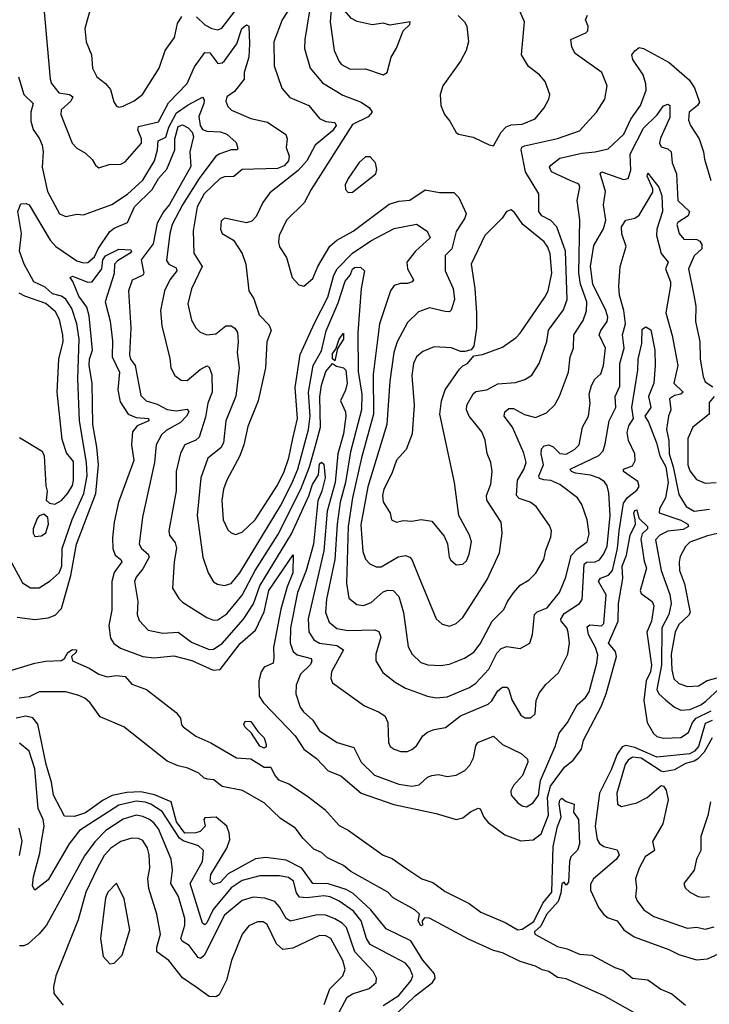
# Model space of a CAD drawing. Extents: x 1268547 to 1425625, y 515768 to 616754.
# Tile 386 of 507: x 1355696 to 1358823, y 591376 to 595845. Entities that reach past the tile are written whole.
import ezdxf

# ---------------------------------------------------------------- set-up
doc = ezdxf.new("R2010")
doc.units = 0

msp = doc.modelspace()

# ---------------------------------------------------------------- linework, layer by layer
at = {"layer": '0CON10XD'}
for points in [[(1355798.5, 595985), (1355833.8, 595575), (1355840.5, 595555), (1355873, 595513), (1355922, 595505), (1355936.4, 595495), (1355927.3, 595475), (1355884.1, 595435.9), (1355882.5, 595415), (1355934.8, 595284.8), (1355955, 595262.3), (1355995, 595240), (1356025, 595210), (1356040, 595185), (1356055, 595172), (1356101.7, 595188.3), (1356155, 595190), (1356175, 595200), (1356248.9, 595285), (1356249.2, 595305), (1356232.6, 595345), (1356235, 595360.5), (1356325, 595381.6), (1356371.6, 595468.4), (1356456.3, 595555), (1356489.3, 595630.7), (1356535, 595696.4), (1356558.2, 595695), (1356595, 595646.7), (1356615, 595650), (1356625, 595658.8), (1356681.5, 595735), (1356703, 595805), (1356725, 595821.5), (1356735.5, 595815), (1356738.4, 595735), (1356735.2, 595674.8), (1356714.3, 595605.7), (1356713.8, 595575), (1356670.2, 595519.8), (1356635.7, 595495), (1356631.1, 595475), (1356640.5, 595450.5), (1356656.9, 595435), (1356745, 595396.9), (1356819.4, 595379.4), (1356903.4, 595323.4), (1356909.6, 595305), (1356903.8, 595265), (1356918.3, 595225), (1356914.5, 595205), (1356895, 595181.9), (1356865, 595169.5), (1356705.3, 595164.7), (1356667.1, 595132.9), (1356625, 595131.8), (1356605, 595123.6), (1356532.9, 595055), (1356500.2, 594995), (1356482.9, 594887.1), (1356485.3, 594785), (1356523.6, 594725), (1356475, 594622.9), (1356457.9, 594555), (1356475, 594480.8), (1356495, 594446.9), (1356515, 594426.5), (1356545, 594415.4), (1356585, 594419.1), (1356631.4, 594455), (1356655, 594456.2), (1356671.5, 594445), (1356684.6, 594425), (1356687.4, 594382.6), (1356681.8, 594335), (1356692.1, 594265), (1356675.8, 594135.8), (1356630.3, 594025), (1356620.4, 593925), (1356607.6, 593902.4), (1356550, 593855), (1356517.6, 593765), (1356500.3, 593595), (1356526.2, 593405), (1356550.5, 593335), (1356575, 593294.2), (1356592.9, 593282.9), (1356625, 593276.4), (1356655, 593286.2), (1356695, 593334.6), (1356878.5, 593638.5), (1356930.6, 593739.4), (1356957.1, 593805), (1357005.9, 593985), (1357013.2, 594045), (1357006.2, 594155), (1357027.6, 594275), (1357065, 594341.8), (1357086.5, 594433.5), (1357140.4, 594559.6), (1357172.1, 594657.9), (1357194.1, 594685), (1357205, 594713.2), (1357215, 594720.2), (1357241.5, 594721.5), (1357260, 594705), (1357244.4, 594625.6), (1357229.8, 594425), (1357231.1, 594248.9), (1357248, 594145), (1357245.6, 594074.4), (1357196.2, 593883.8), (1357173.2, 593745), (1357148.9, 593655), (1357135.1, 593555.1), (1357124.6, 593395), (1357087.2, 593215), (1357082.8, 593155), (1357100, 593110), (1357135, 593081.6), (1357185, 593072.2), (1357306.6, 593076.6), (1357325, 593068.6), (1357333.1, 593043.1), (1357311.2, 592965), (1357311.1, 592935), (1357342.6, 592882.6), (1357398.4, 592838.4), (1357445, 592811.5), (1357545, 592774.5), (1357585, 592767.7), (1357635, 592771.1), (1357735.6, 592814.4), (1357765, 592833.9), (1357823.2, 592896.8), (1357860.4, 592969.6), (1357879, 592991), (1357905, 592999.6), (1357965, 592991.5), (1358009.4, 593015), (1358020.9, 593055), (1358030.4, 593145), (1358042.8, 593157.2), (1358087.7, 593175), (1358144.7, 593245), (1358173.3, 593315), (1358196.7, 593413.3), (1358225, 593443.6), (1358269.6, 593475), (1358278.7, 593511.3), (1358269.6, 593575), (1358245.5, 593645), (1358225.5, 593675), (1358145, 593735.9), (1358105, 593753.1), (1358073.3, 593756.8), (1358053, 593763), (1358050, 593775), (1358071.8, 593825), (1358060.6, 593875), (1358062.8, 593897.2), (1358075, 593910.5), (1358095, 593914.8), (1358115, 593905.9), (1358145, 593876.4), (1358175, 593873.8), (1358211.8, 593895), (1358232.7, 593915), (1358247.7, 593995), (1358275.4, 594045), (1358282.9, 594105), (1358279.1, 594145), (1358288.9, 594185), (1358305, 594213.5), (1358331.7, 594238.3), (1358344.1, 594275), (1358352.9, 594355), (1358324.7, 594415), (1358331.6, 594435), (1358359.5, 594475), (1358363.8, 594495), (1358354.8, 594525), (1358295.1, 594645.1), (1358283.9, 594725), (1358299.4, 594820.6), (1358343.8, 594896.2), (1358354.8, 594935), (1358343.8, 595005), (1358353.1, 595065), (1358337, 595117)], [(1356497.9, 595857.9), (1356535, 595821.5), (1356568, 595805), (1356595, 595799.1), (1356612.7, 595807.3), (1356733.7, 595965)], [(1356027.1, 595935), (1355991.8, 595805), (1355998.2, 595745), (1356022.5, 595685), (1356025.6, 595625), (1356045.4, 595585.4), (1356085.9, 595555.9), (1356108.6, 595528.6), (1356123, 595473), (1356135, 595453.3), (1356145, 595448.8), (1356165, 595451.9), (1356215, 595476.5), (1356253.3, 595505), (1356328.2, 595625), (1356355.7, 595705), (1356397.8, 595765), (1356411.5, 595828.5), (1356430.8, 595859.2)], [(1356957.3, 595955), (1356886.9, 595845), (1356848.5, 595745), (1356850.4, 595635), (1356884.7, 595534.7), (1356921.4, 595491.4), (1357006.9, 595455), (1357055.9, 595395.9), (1357085, 595382.4), (1357125, 595378.5), (1357130.8, 595365), (1357115, 595340.2), (1357035.8, 595275), (1356997.6, 595205), (1356959.3, 595160.7), (1356830.9, 595059.1), (1356799.2, 595015), (1356768.1, 594951.9), (1356749.2, 594930.8), (1356725, 594923.1), (1356625, 594943.8), (1356609.7, 594930.3), (1356607.5, 594895), (1356614.5, 594874.5), (1356665, 594844), (1356705, 594783.8), (1356720.9, 594735), (1356735.8, 594615), (1356758.2, 594578.2), (1356782.7, 594505), (1356828.1, 594458.1), (1356836, 594435), (1356817.3, 594382.7), (1356810.4, 594265), (1356778, 594115), (1356730.8, 593999.2), (1356712.4, 593915), (1356694.3, 593865.7), (1356635, 593755.7), (1356619.7, 593715), (1356612.1, 593665), (1356618.4, 593575), (1356639.9, 593529.9), (1356655, 593515.6), (1356675, 593508.9), (1356705, 593519.2), (1356764.3, 593575.7), (1356865, 593733.2), (1356895.6, 593795), (1356916.6, 593856.6), (1356935.5, 593945), (1356956, 594035), (1356945.6, 594175), (1356968.4, 594325), (1357032.3, 594467.7), (1357093.9, 594585), (1357120.3, 594685), (1357136.4, 594715), (1357205, 594786.1), (1357288.2, 594841.8), (1357395, 594898.1), (1357495, 594917.4), (1357544.1, 594885), (1357557.4, 594855), (1357491.1, 594795), (1357452.2, 594745), (1357455.4, 594715), (1357481.4, 594665), (1357476, 594655), (1357455, 594647.3), (1357422.9, 594647.1)], [(1357345, 595594.3), (1357362.5, 595605), (1357380, 595675), (1357404.5, 595715.5), (1357435.6, 595794.4), (1357465, 595823.3), (1357467.5, 595835), (1357375, 595820), (1357345, 595828.6), (1357295, 595822.5), (1357227.2, 595837.2), (1357200.5, 595850.5), (1357145, 595914.4), (1357125, 595923.1), (1357108.2, 595895), (1357104.2, 595835), (1357122.5, 595705), (1357145.4, 595655), (1357155, 595642.1), (1357195, 595620), (1357265, 595622.5), (1357345, 595594.3)], [(1357009.8, 595885), (1356988.7, 595755), (1356988, 595715), (1357013.8, 595625), (1357068.9, 595558.9), (1357162.1, 595502.1), (1357245, 595470), (1357282.9, 595445), (1357294.3, 595425), (1357276.3, 595403.7), (1357205, 595368.7), (1357018.5, 595075), (1356985.8, 595014.2), (1356906.2, 594935), (1356872.3, 594865), (1356869.6, 594835), (1356875, 594813.8), (1356906.7, 594765), (1356932.5, 594675), (1356962.1, 594642.1), (1356985, 594636), (1357025, 594670.8), (1357048.2, 594725), (1357102.4, 594817.6), (1357135, 594844), (1357207.7, 594885), (1357372.3, 595007.7), (1357415, 595021.8), (1357465, 595025.5), (1357535, 595072.9), (1357600.4, 595060.4), (1357665, 595060.4), (1357688, 595038), (1357721.1, 594965), (1357714.7, 594945), (1357676, 594884), (1357655.2, 594804.8), (1357625.3, 594774.7), (1357625.3, 594705), (1357662.2, 594625), (1357668.3, 594575), (1357653.1, 594526.9), (1357645, 594519.1), (1357625, 594520), (1357555, 594537.7), (1357505, 594519.6), (1357455, 594471.1), (1357407.2, 594382.8), (1357392.4, 594335), (1357374.8, 594205.2), (1357361.5, 594008.5), (1357274.8, 593725), (1357243.1, 593553.1), (1357251.6, 593431.6), (1357265, 593397.1), (1357284.7, 593374.7), (1357312.4, 593362.4), (1357335, 593361.2), (1357412.2, 593407.7), (1357445, 593413.1), (1357465, 593405.5), (1357474.7, 593394.7), (1357505.9, 593315.9), (1357585.4, 593125.4), (1357611.7, 593101.7), (1357645, 593093.1)], [(1357845, 595273.3), (1357879.6, 595335), (1357901.7, 595358.3), (1357925, 595368.6), (1357975, 595370.7), (1358034.2, 595395), (1358074.4, 595445), (1358095.8, 595485), (1358100, 595505), (1358078.8, 595565), (1358053.3, 595595), (1358003, 595633), (1357972, 595685), (1357985.6, 595835), (1357959.2, 595895)], [(1357685, 595864.2), (1357714, 595835), (1357724, 595815), (1357731.4, 595745), (1357720.6, 595705), (1357695, 595656.2), (1357614.6, 595545.4), (1357603.6, 595505), (1357605.6, 595455), (1357621.9, 595415), (1357647.1, 595385), (1357675, 595333.8), (1357685.8, 595325.8), (1357752.4, 595312.4), (1357825, 595276.7), (1357845, 595273.3)], [(1357645, 593093.1), (1357675, 593104.4), (1357705, 593131.9), (1357816.7, 593305), (1357871.5, 593425), (1357883.8, 593515), (1357879.1, 593565), (1357814, 593665), (1357813.4, 593685), (1357833.3, 593736.7), (1357839.1, 593795), (1357832.1, 593835), (1357815.9, 593875.9), (1357807.1, 593937.1), (1357791.8, 593975), (1357733.8, 594045), (1357722.9, 594075), (1357724.2, 594095), (1357752.9, 594147.1), (1357765, 594156.9), (1357815, 594165.3), (1357865, 594192.9), (1357945, 594198.2), (1357987.3, 594212.7), (1358018.2, 594231.8), (1358051.5, 594285), (1358086.5, 594385), (1358094.3, 594435.7), (1358115, 594464.6), (1358161.9, 594528.1), (1358179, 594575), (1358171.5, 594795), (1358132.5, 594905), (1358104.4, 594934.4), (1358064.6, 594955), (1358050, 594975), (1358049.7, 595055), (1357990.4, 595155), (1357970, 595255), (1357973.6, 595266.4), (1357985, 595273.1), (1358135, 595305.9), (1358235, 595340.9), (1358311.8, 595425), (1358349.1, 595485), (1358360.8, 595545), (1358335.5, 595605), (1358215, 595691.2), (1358199.4, 595720.6), (1358195.8, 595755), (1358263.8, 595785), (1358271.9, 595795), (1358274.4, 595815), (1358262.5, 595845), (1358270.6, 595865)], [(1357422.9, 594647.1), (1357395, 594638.9), (1357377.1, 594615), (1357328.1, 594465), (1357299, 594235), (1357300.3, 594055), (1357246, 593856), (1357205.9, 593675), (1357185.6, 593544.4), (1357177.9, 593287.9), (1357189.2, 593219.2), (1357225, 593190.4), (1357255, 593186.6), (1357290.1, 593199.9), (1357345, 593247.6), (1357365.4, 593255.4), (1357390, 593255), (1357415, 593227.1), (1357436.4, 593155), (1357458.3, 592998.3), (1357475.9, 592965.9), (1357515, 592928.2), (1357546.4, 592916.4), (1357605, 592913.9), (1357645, 592919.6), (1357713.1, 592946.9), (1357755.2, 592974.8), (1357785, 593012.2), (1357838.4, 593115), (1357891.6, 593168.4), (1357907.7, 593205), (1357935, 593244.4), (1357965, 593278.9), (1358006.6, 593303.4), (1358037.1, 593332.9), (1358073.6, 593395), (1358082.3, 593437.7), (1358105, 593496.7), (1358107.5, 593525), (1358098.8, 593548.8), (1358038.5, 593635), (1358011.4, 593655), (1357961.9, 593671.9), (1357948.4, 593685), (1357954.3, 593755), (1357983, 593803), (1357992.9, 593835), (1357982.9, 593877.1), (1357931.3, 593995), (1357893.3, 594045), (1357895.6, 594065), (1357915, 594080.4), (1357935, 594081.1), (1357985, 594053), (1358035, 594040), (1358085, 594060.5), (1358122.9, 594097.1), (1358143.8, 594136.2), (1358184.6, 594245), (1358193.1, 594315), (1358208.2, 594355), (1358209.2, 594415), (1358250.8, 594479.2), (1358266, 594524), (1358267.9, 594565), (1358238.7, 594645), (1358231.2, 594695), (1358236.9, 594936.9), (1358223.5, 595025), (1358235.7, 595085), (1358234, 595095), (1358225, 595101.4), (1358195, 595113.3), (1358107.5, 595155), (1358099.1, 595175), (1358105, 595185.5), (1358145, 595216.2), (1358245, 595239.8), (1358306.2, 595245), (1358365, 595259.1), (1358435.3, 595325), (1358466.8, 595393.2), (1358510.7, 595455), (1358537.3, 595525), (1358535.4, 595554.6), (1358523.3, 595595), (1358476.5, 595665), (1358472.8, 595685), (1358485, 595703.5), (1358505, 595718.2), (1358525, 595714.6), (1358641, 595651), (1358732.7, 595572.7), (1358756.5, 595536.5), (1358779, 595471), (1358769.7, 595455), (1358732.4, 595425), (1358729.6, 595389.6), (1358737.5, 595365), (1358777.5, 595305), (1358797.8, 595245), (1358801.8, 595211.8), (1358830.6, 595115)], [(1355690.8, 595585), (1355715.3, 595505), (1355757.5, 595465), (1355747.2, 595425), (1355747.2, 595385), (1355757.3, 595347.3), (1355786.7, 595305), (1355798.7, 595275), (1355802.7, 595245), (1355798.1, 595175), (1355822, 595065), (1355876.7, 594963.3), (1355905, 594952.5), (1355955, 594962), (1355985, 594958.8), (1356114.3, 595005.7), (1356185, 595052.9), (1356255, 595116.2), (1356307.5, 595205), (1356321.6, 595255), (1356324.4, 595295.6), (1356358.4, 595311.6), (1356372.9, 595357.1), (1356407.5, 595422.5), (1356460.7, 595459.3), (1356525, 595493.3), (1356532.1, 595482.1), (1356531.9, 595465), (1356508.4, 595405), (1356515, 595365.6), (1356525, 595346.8), (1356545, 595339.2), (1356606.5, 595336.5), (1356635, 595326.1), (1356677.2, 595287.2), (1356685, 595260), (1356682.5, 595255), (1356655, 595253.7), (1356603, 595237), (1356585, 595225.5), (1356510.2, 595125), (1356435, 595004.7), (1356387, 594915), (1356377.4, 594875), (1356361.9, 594751.9), (1356371.8, 594735), (1356405, 594719.1), (1356408.4, 594705), (1356377.5, 594665), (1356352.5, 594615), (1356334.6, 594525), (1356340, 594455), (1356376.7, 594306.7), (1356381.5, 594265), (1356399.5, 594229.5), (1356428.9, 594208.9), (1356455, 594207.3), (1356515, 594257.3), (1356545, 594273.5), (1356555, 594267.5), (1356567.2, 594235), (1356569.4, 594155), (1356548.9, 594105), (1356538.8, 594041.2), (1356509.4, 593950.6), (1356495, 593937.3), (1356445.5, 593915), (1356425, 593877.5), (1356405.3, 593795), (1356406, 593706), (1356372.3, 593525), (1356376, 593506), (1356400.8, 593470.8), (1356407.1, 593447.1), (1356395.9, 593385), (1356388.6, 593265), (1356417.7, 593217.7), (1356435, 593202.1), (1356545, 593131.3), (1356575, 593120.4), (1356595, 593120.7), (1356635, 593148.4), (1356705, 593232.5), (1356764.2, 593345), (1356866.7, 593506.7), (1356971, 593715), (1357009.6, 593815), (1357035.8, 593905.8), (1357060.7, 593995), (1357056.7, 594133.3), (1357065, 594185.7), (1357085, 594247.9), (1357115, 594284), (1357132.7, 594272.7), (1357165, 594265.4), (1357175.4, 594254.6), (1357181.1, 594195), (1357174.3, 594164.3), (1357151.5, 594115), (1357173.9, 594065), (1357175.5, 594045), (1357164.9, 593965), (1357138.5, 593875), (1357126, 593745), (1357090.1, 593615), (1357076, 593434), (1357004.5, 593125.5), (1357007.5, 593067.5), (1357030, 593030), (1357056, 593016), (1357134.4, 593005), (1357164.4, 592985), (1357110, 592885), (1357106.5, 592855), (1357115, 592836), (1357260.5, 592730.5), (1357324, 592704), (1357351.9, 592685), (1357365.6, 592655), (1357368.1, 592565), (1357376.6, 592546.6), (1357393.7, 592533.7), (1357425, 592523.3), (1357455, 592524.4), (1357475, 592532.9), (1357495, 592550), (1357525, 592595.5), (1357545, 592611.8), (1357575, 592623.9), (1357627.3, 592632.7), (1357695, 592685.3), (1357820.8, 592739.2), (1357836.6, 592753.4), (1357865, 592799.2), (1357885, 592815.7), (1357905, 592815.8), (1357914, 592805), (1357928.3, 592758.3), (1357968.7, 592688.7), (1357986.3, 592676.3), (1358013.7, 592676.3), (1358034.4, 592695), (1358038.2, 592755), (1358051.6, 592788.4), (1358081.9, 592828.1), (1358139.2, 592880.9), (1358181.3, 592965), (1358189.4, 593015), (1358184.1, 593065), (1358177.8, 593085), (1358151.5, 593115), (1358149.7, 593125), (1358165, 593149.8), (1358234.5, 593195), (1358246.8, 593213.2), (1358256.3, 593373.7), (1358267, 593383), (1358305.5, 593384.5), (1358325, 593393.5), (1358345, 593420.4), (1358359.8, 593455), (1358373.3, 593595), (1358367.2, 593697.2), (1358359.7, 593729.7), (1358347.4, 593747.4), (1358323.7, 593763.7), (1358285, 593777.2), (1358216.6, 593786.6), (1358198.5, 593795), (1358192.2, 593805), (1358322.6, 593867.4), (1358342.1, 593887.9), (1358350.7, 593920.7), (1358369.6, 594025), (1358399.8, 594085), (1358397.2, 594135), (1358418.2, 594181.8), (1358418.4, 594285), (1358437.5, 594355), (1358429.2, 594415), (1358442.8, 594465), (1358435.2, 594525), (1358416.2, 594595), (1358413.5, 594635), (1358419.6, 594725), (1358446, 594815), (1358426.6, 594873.4), (1358425.4, 594905), (1358444.3, 594935.7), (1358485, 594943.8), (1358505, 594957.7), (1358568, 595062), (1358568, 595078), (1358541.1, 595135), (1358545, 595148), (1358595, 595084.3), (1358607.9, 595045), (1358611.1, 594975), (1358586, 594895), (1358583.5, 594865), (1358604.6, 594784.6), (1358636.2, 594745), (1358625.2, 594714.8), (1358646.8, 594655), (1358647.4, 594637.4), (1358625.8, 594515), (1358655, 594411.2), (1358680.7, 594275), (1358662.5, 594195), (1358705.3, 594155), (1358695, 594145.4), (1358665, 594139.6), (1358643.1, 594125), (1358648.3, 594075), (1358637.8, 594045), (1358629.8, 593985), (1358639.2, 593935), (1358640.7, 593875), (1358660, 593815), (1358685, 593690.6), (1358719.1, 593635), (1358755, 593614.3), (1358825, 593623.2)], [(1358337, 595117), (1358327.8, 595145), (1358335.6, 595154.4), (1358435, 595120.4), (1358455.3, 595124.7), (1358467.4, 595162.6), (1358464.2, 595235), (1358525, 595352.1), (1358587.1, 595412.9), (1358615, 595453.8), (1358635, 595461.4), (1358644, 595455), (1358645, 595401.2), (1358601.9, 595308.1), (1358597.8, 595285), (1358605, 595267.8), (1358635, 595259.6), (1358651.2, 595245), (1358654.3, 595195), (1358675.2, 595145), (1358680.2, 595025), (1358733.5, 594975), (1358727, 594955), (1358680.5, 594925), (1358675.6, 594915), (1358686.5, 594875), (1358708.3, 594848.3), (1358767.6, 594847.6), (1358780.6, 594840.6), (1358789.6, 594825), (1358790, 594805), (1358755, 594773.4), (1358728.8, 594715), (1358752.7, 594595), (1358761.8, 594545), (1358760.7, 594475), (1358780.7, 594385), (1358782.5, 594305), (1358795.3, 594225.3), (1358805, 594201.9), (1358838.9, 594178.9)], [(1355640.5, 593415), (1355709.5, 593289.5), (1355745, 593266.9), (1355785, 593266.7), (1355835, 593298.2), (1355875.3, 593335), (1355887.3, 593365), (1355888.7, 593445), (1355933.8, 593576.2), (1355987.2, 593695), (1356001.6, 593775), (1355999.7, 593835), (1355967.8, 594025), (1355959.4, 594215), (1355966.5, 594395), (1355955.8, 594465), (1355931.9, 594535), (1355905, 594576.7), (1355885, 594589.6), (1355845, 594600.7), (1355811.8, 594631.8), (1355759.6, 594655), (1355749.4, 594675), (1355716.5, 594735), (1355695.8, 594795), (1355704.1, 594875), (1355687.4, 594975), (1355701.3, 595008.7), (1355725, 595011.4), (1355739, 595005), (1355834.5, 594844.5), (1355860.7, 594815), (1355955, 594750.4), (1355985, 594740.8), (1356005, 594743.2), (1356035, 594768.8), (1356051.7, 594805), (1356105, 594883.1), (1356125, 594898.4), (1356185.6, 594924.4), (1356216.2, 594995), (1356296.4, 595075), (1356326.2, 595123.8), (1356363.2, 595166.8), (1356399, 595255), (1356399.1, 595305), (1356415, 595360.2), (1356435, 595367.8), (1356459.5, 595355), (1356478.5, 595335), (1356484, 595315), (1356467.4, 595245), (1356471.6, 595178.4), (1356375, 595006.1), (1356347.7, 594972.3), (1356318.9, 594921.1), (1356302, 594828), (1356246.5, 594755), (1356259.1, 594695), (1356255, 594685.7), (1356206.4, 594663.6), (1356189.4, 594615), (1356200, 594445), (1356194.1, 594324.1), (1356198.8, 594305), (1356219.2, 594275), (1356245, 594140), (1356269.4, 594115), (1356320.2, 594100.2), (1356365, 594076.1), (1356405, 594069.2), (1356455, 594077.7), (1356463.4, 594065), (1356453.1, 594045), (1356425, 594017.1), (1356360.6, 593980.6), (1356338.5, 593961.5), (1356314.7, 593915), (1356307.4, 593835), (1356252.6, 593587.4), (1356237.3, 593465), (1356248, 593445), (1356278.7, 593418.7), (1356282.9, 593405), (1356255, 593352.5), (1356223.8, 593315), (1356216.9, 593295), (1356231.2, 593205), (1356229.6, 593145), (1356237.6, 593117.6), (1356278.8, 593075), (1356345, 593060.9), (1356415, 593065.3), (1356475, 593020.6), (1356555, 592986.5), (1356575, 592987.4), (1356615, 593013.2), (1356710.9, 593125), (1356756.7, 593193.3), (1356784.6, 593275), (1356928, 593512), (1357006.7, 593683.4), (1357023.9, 593736.1), (1357051.2, 593778.8), (1357055, 593829.5), (1357065, 593837.3), (1357075, 593827.5), (1357081.2, 593765), (1357066.8, 593705), (1357048, 593662), (1357028.5, 593465), (1356995.1, 593344.9), (1356956.2, 593245), (1356924.4, 593084.4), (1356922, 593015), (1356937, 592977), (1356955, 592963), (1357017.7, 592945), (1357021.6, 592935), (1357015, 592918.2), (1356969.2, 592875), (1356949.2, 592825), (1356947.7, 592785), (1356967.3, 592725), (1356983, 592703), (1357025.3, 592665.3), (1357055, 592617.8), (1357135.7, 592565), (1357211.1, 592541.1), (1357245, 592475.4), (1357305, 592416.7), (1357415, 592375.3), (1357475, 592366), (1357507.1, 592372.9), (1357545, 592406.5), (1357565, 592415.4), (1357595, 592419.6), (1357635, 592409.6), (1357675, 592416.9), (1357715, 592437.1), (1357738.1, 592461.9), (1357754.8, 592495.2), (1357765, 592550), (1357774.3, 592565), (1357845, 592593.1), (1357885.3, 592555.3), (1357970.8, 592515), (1357999.1, 592489.1), (1358000.5, 592475), (1357976.4, 592415), (1357935, 592368.9), (1357923.5, 592345), (1357925.5, 592325.5), (1357955, 592290), (1357975, 592276.5), (1357995, 592272.3), (1358025, 592290.4), (1358049.3, 592325), (1358058.4, 592391.6), (1358123.7, 592546.4), (1358143, 592607), (1358180.5, 592655), (1358224.6, 592735), (1358261.6, 592768.4), (1358278.2, 592795), (1358313.1, 592925), (1358317.6, 592962.4), (1358307.2, 592995), (1358275.7, 593055), (1358269.8, 593090.2), (1358280.9, 593099.1), (1358335, 593093.4), (1358345.2, 593104.8), (1358355.5, 593235), (1358321.6, 593295), (1358329.9, 593310.1), (1358366.4, 593323.6), (1358384.3, 593345), (1358406.7, 593445), (1358414.9, 593525)], [(1357185, 595061.2), (1357205, 595062.5), (1357311.4, 595145), (1357315.6, 595165), (1357309.2, 595195), (1357285, 595222.5), (1357265, 595222.5), (1357235, 595197.1), (1357185, 595123.8), (1357172.2, 595095), (1357172.9, 595075), (1357185, 595061.2)], [(1357675, 593370.8), (1357705, 593374.2), (1357721.7, 593388.3), (1357735, 593418.8), (1357745.3, 593475.3), (1357736.2, 593505), (1357687.1, 593595), (1357668.5, 593745), (1357600.8, 594055), (1357609.4, 594115), (1357625.6, 594165), (1357690.9, 594259.1), (1357705, 594274), (1357727.5, 594285), (1357755, 594320), (1357795, 594326), (1357885, 594358.9), (1357947.6, 594402.4), (1357965, 594421.9), (1358078.1, 594585), (1358092.8, 594615), (1358109, 594695), (1358101.7, 594781.7), (1358091.9, 594811.9), (1358075, 594836.1), (1357977.3, 594915), (1357940.3, 594970.3), (1357925, 594982), (1357903.3, 594975), (1357883.8, 594945), (1357805, 594865.6), (1357743.7, 594735), (1357760.8, 594625), (1357767.6, 594515), (1357767.3, 594445), (1357756, 594364), (1357743.3, 594346.7), (1357715, 594338.8), (1357695, 594338.8), (1357655, 594355.7), (1357575, 594360.6), (1357525, 594338.9), (1357495.3, 594314.7), (1357482.2, 594285), (1357475, 594230), (1357484.5, 594095), (1357476.5, 593965), (1357449.2, 593895), (1357404.7, 593845.3), (1357384.2, 593785), (1357347.1, 593715), (1357340.8, 593685), (1357345, 593656.2), (1357375.6, 593605.6), (1357382, 593575), (1357404.4, 593564.4), (1357435, 593572.5), (1357475, 593568.5), (1357517.2, 593577.2), (1357565, 593569.4), (1357620.3, 593500.3), (1357635.5, 593465.5), (1357644.3, 593405), (1357651.3, 593391.3), (1357675, 593370.8)], [(1355685, 593133.4), (1355765, 593123.3), (1355825, 593130), (1355857.2, 593142.8), (1355885, 593172.4), (1355927.7, 593322.3), (1355953, 593465), (1356042.1, 593695), (1356052.8, 593825), (1356046.7, 593905), (1356027.5, 594007.5), (1356025.4, 594195), (1356010.8, 594275), (1356012.6, 594305), (1356025.7, 594345), (1356011.3, 594501.3), (1356001, 594541), (1355965, 594590.5), (1355937.5, 594657.5), (1355924.5, 594675.5), (1355935, 594680.4), (1356005, 594653.8), (1356025, 594654.8), (1356069.2, 594715), (1356072.8, 594755), (1356085, 594773), (1356145, 594803.6), (1356200, 594800), (1356203.1, 594795), (1356196.7, 594785), (1356139.6, 594750.4), (1356126.2, 594735), (1356123.8, 594693.8), (1356084.1, 594565), (1356107.1, 594477.1), (1356117, 594387), (1356115.7, 594315), (1356148.1, 594245), (1356141.5, 594165), (1356151.4, 594111.4), (1356187.6, 594055), (1356225, 594040.2), (1356280.6, 594035), (1356282.3, 594025), (1356228.9, 594001.1), (1356208, 593975), (1356203.3, 593915), (1356214.4, 593845), (1356144.7, 593654.7), (1356125.2, 593565), (1356117, 593493), (1356119.1, 593445), (1356129.5, 593415), (1356155.4, 593395), (1356159.3, 593385), (1356125, 593336), (1356113.9, 593295), (1356114.1, 593165), (1356099.8, 593095), (1356107.4, 593037.4), (1356123.5, 593013.5), (1356153.4, 592993.4), (1356254.1, 592954.1), (1356305, 592949.5), (1356395, 592957.5), (1356477, 592937), (1356573.3, 592893.3), (1356605, 592895.7), (1356695.9, 593014.1), (1356765, 593074.7), (1356805, 593157.7), (1356825.7, 593255), (1356935.8, 593415.8), (1356935.4, 593335), (1356908.4, 593271.6), (1356880.6, 593169.4), (1356847.6, 592995), (1356849.3, 592950.7), (1356845.6, 592925), (1356805, 592906.2), (1356791.4, 592885), (1356780, 592845), (1356782.4, 592775), (1356802.1, 592745), (1356945.8, 592595), (1356984.9, 592534.9), (1357041.7, 592491.7), (1357095, 592435.3), (1357152.6, 592412.6), (1357245, 592334.2), (1357393.1, 592283.1), (1357585, 592241.8), (1357675, 592215.5), (1357705, 592222.2), (1357740.2, 592249.8), (1357775, 592266), (1357783.9, 592263.9), (1357800.9, 592225), (1357821.3, 592201.3), (1357896.1, 592146.1), (1357968.7, 592118.7), (1358025, 592122.3), (1358060.2, 592149.8), (1358094, 592235), (1358090.4, 592315), (1358103.3, 592366.7), (1358167.1, 592452.9), (1358205.8, 592484.2), (1358243.1, 592535), (1358253.5, 592575), (1358332.4, 592727.6), (1358355.2, 592785), (1358403.1, 592955), (1358397.6, 592977.6), (1358367, 593015), (1358409.4, 593115), (1358411.1, 593195), (1358431.3, 593308.7), (1358427.6, 593365), (1358447.8, 593415), (1358464.4, 593505.6), (1358488.5, 593555), (1358487.5, 593575), (1358481.1, 593605), (1358485, 593617.8), (1358495, 593620), (1358503.1, 593583.1), (1358543.6, 593545), (1358542.9, 593535), (1358518.3, 593511.7), (1358512.6, 593487.4), (1358527.8, 593387.8), (1358539.2, 593355), (1358509.5, 593255), (1358515, 593241.2), (1358564.3, 593205), (1358572.3, 593185), (1358562, 593115), (1358540.8, 593065), (1358561.2, 592915), (1358556.5, 592885), (1358537.4, 592845), (1358527.1, 592755), (1358540.9, 592655), (1358570.5, 592605), (1358585, 592591), (1358615, 592584.8), (1358695, 592586.8), (1358729.7, 592610.3), (1358747.6, 592655), (1358763.8, 592675), (1358831.5, 592708.5)], [(1355695, 593948.1), (1355797.4, 593887.4), (1355807.8, 593865), (1355815, 593730), (1355821.4, 593705), (1355816.7, 593665), (1355831.4, 593651.4), (1355855, 593645.7), (1355885, 593663.6), (1355915, 593695.5), (1355935, 593731.1), (1355939.8, 593755), (1355939.6, 593839.6), (1355909, 593879), (1355889.2, 593939.2), (1355866.7, 594155), (1355873, 594305), (1355892.8, 594385), (1355892.1, 594415), (1355877, 594485), (1355858.6, 594518.6), (1355815, 594556.6), (1355719.5, 594589.5), (1355694.3, 594604.3)], [(1358414.9, 593525), (1358435, 593651.3), (1358452.9, 593677.1), (1358495, 593710.2), (1358505.7, 593725.7), (1358499.7, 593749.7), (1358434.6, 593795), (1358434.3, 593805), (1358475, 593820.4), (1358487, 593845), (1358486, 593875), (1358456.7, 593935), (1358450.8, 593970.8), (1358458.2, 594001.8), (1358479.3, 594035), (1358471.8, 594085), (1358499, 594255), (1358501.3, 594305), (1358517.6, 594375), (1358519, 594441), (1358535, 594450.7), (1358557.5, 594437.5), (1358576.5, 594345), (1358578.6, 594275), (1358572.3, 594195), (1358547.6, 594135), (1358557.5, 594085), (1358531.4, 594045), (1358547.7, 594017.7), (1358583.2, 593925), (1358599.6, 593865), (1358626, 593815), (1358637.2, 593745), (1358624.5, 593675.5), (1358597.5, 593625), (1358596.6, 593606.6), (1358695, 593573), (1358725.3, 593555), (1358728.4, 593545), (1358705, 593530.9), (1358635, 593523.1), (1358598.5, 593505), (1358579.3, 593485), (1358604.4, 593344.4), (1358645, 593235.7), (1358650.9, 593195), (1358640.6, 593145), (1358608.4, 593085), (1358606.5, 592915), (1358584.9, 592805), (1358595, 592785.9), (1358625, 592757.5), (1358665, 592724.7), (1358695, 592710.7), (1358735, 592714.3), (1358785, 592735.9), (1358807.6, 592752.4), (1358870.1, 592809.9)], [(1357125, 594297.5), (1357115, 594306.2), (1357115, 594330), (1357130, 594350), (1357144.2, 594395), (1357165, 594422.5), (1357165.2, 594395), (1357137.3, 594352.7), (1357125, 594297.5)], [(1358845.4, 594134.6), (1358823, 594107), (1358822.1, 594055), (1358749.1, 593995), (1358725.8, 593945), (1358725.9, 593825), (1358735, 593796.9), (1358765, 593757.5), (1358805, 593741.8), (1358855, 593744.6)], [(1355765, 593500), (1355795, 593503.1), (1355815, 593516), (1355827.5, 593555), (1355824, 593585), (1355805, 593601.2), (1355785, 593593.8), (1355775, 593581.2), (1355757.8, 593535), (1355757.1, 593515), (1355765, 593500)], [(1358906.6, 593523.4), (1358815, 593502), (1358735.6, 593474.4), (1358715.6, 593454.4), (1358692, 593408), (1358686.2, 593385), (1358688.7, 593345), (1358711.6, 593285), (1358736.7, 593155), (1358729.7, 593140.3), (1358685, 593099.4), (1358668.8, 593065), (1358649.9, 592965), (1358653.7, 592893.7), (1358663, 592853), (1358685, 592831.8), (1358725, 592818.8), (1358775, 592821.3), (1358813.5, 592846.5), (1358887.3, 592865)], [(1355650.5, 592889.5), (1355765, 592925.2), (1355815, 592934.1), (1355885, 592936), (1355899.2, 592945), (1355915, 592973.1), (1355935, 592986.8), (1355953.1, 592985), (1355952.5, 592975), (1355930.4, 592955), (1355936, 592935), (1356011.7, 592901.7), (1356055, 592874.8), (1356092.1, 592862.1), (1356135, 592868.9), (1356175, 592863.5), (1356205, 592829.1), (1356270.8, 592805), (1356405, 592700), (1356425.9, 592675), (1356429.4, 592645), (1356436.7, 592635), (1356495, 592593.5), (1356562.6, 592562.6), (1356678.9, 592495), (1356745, 592490.2), (1356805, 592453), (1356835, 592453.1), (1356853.1, 592415), (1356870.3, 592395), (1356916.8, 592376.8), (1357000.7, 592320.7), (1357079.9, 592259.9), (1357145, 592188.5), (1357186.4, 592166.4), (1357345, 592053.9), (1357385, 592037.9), (1357451.3, 591991.3), (1357519.3, 591945), (1357569.1, 591929.1), (1357625, 591887.6), (1357735, 591833.4), (1357787.5, 591795), (1357897.2, 591747.2), (1357955, 591714), (1357975, 591717.3), (1358027.6, 591752.4), (1358069.2, 591835), (1358109.6, 591885), (1358115, 592092.5), (1358135, 592183.8), (1358152.3, 592225), (1358143.2, 592286.8), (1358145, 592302.5), (1358155, 592312.5), (1358175, 592296.7), (1358210, 592285), (1358208.3, 592248.3), (1358230, 592215), (1358234.4, 592105), (1358225, 592076.2), (1358196.2, 592045), (1358188.8, 592025), (1358185, 591930), (1358175, 591917.5), (1358165, 591930), (1358155, 591922.5), (1358149.4, 591880.6), (1358137.8, 591842.2), (1358085, 591784.6), (1358058.8, 591731.2), (1358031.4, 591705), (1358032.1, 591695), (1358135, 591638.6), (1358178.2, 591628.2), (1358235, 591604), (1358290, 591600), (1358395, 591542.7), (1358431.2, 591531.2), (1358475, 591494.8), (1358545, 591487.5), (1358603.8, 591445), (1358653.8, 591423.8), (1358715, 591372.2)], [(1358565, 591292.6), (1358346.7, 591415), (1358175, 591491.9), (1358135, 591497.7), (1358095, 591524.9), (1358065, 591532.8), (1358035, 591549.8), (1357965, 591571.1), (1357885, 591609.2), (1357845, 591620.2), (1357732.1, 591672.1), (1357555, 591767.9), (1357531.2, 591768.8), (1357521.5, 591755), (1357522.5, 591735), (1357515, 591733.1), (1357502.7, 591755), (1357509.5, 591785), (1357488.4, 591805), (1357390, 591860), (1357365, 591885.2), (1357198.3, 591978.3), (1357165, 592006.6), (1357091.4, 592041.4), (1357064.5, 592065), (1357030.3, 592080.3), (1356979.8, 592129.8), (1356947.2, 592175), (1356879.4, 592219.4), (1356805, 592291), (1356705.9, 592345.9), (1356614.5, 592364.5), (1356576.2, 592395), (1356547.5, 592397.5), (1356532.3, 592402.3), (1356507.9, 592425), (1356458.5, 592448.5), (1356415, 592458.3), (1356365, 592480), (1356168.4, 592635), (1356060.7, 592680.7), (1356016, 592745), (1355991.2, 592765), (1355965, 592778.5), (1355905, 592794.2), (1355784.9, 592795.1), (1355738.4, 592771.6), (1355693.1, 592765)], [(1357406.1, 591333.9), (1357489.6, 591415), (1357568.8, 591475), (1357580.3, 591495), (1357576.8, 591515), (1357525, 591576.9), (1357469.6, 591665), (1357358.7, 591718.7), (1357288.4, 591805), (1357208.8, 591878.8), (1357176.8, 591896.8), (1357095, 591922.3), (1357024.9, 591924.9), (1356975, 591994.5), (1356905, 592029.7), (1356812.7, 592042.7), (1356765, 592036.1), (1356642, 591968), (1356605, 591928.7), (1356575, 591920), (1356559.7, 591935), (1356563, 591965), (1356636, 592085), (1356649.5, 592125), (1356646.6, 592155), (1356635.3, 592185), (1356586.5, 592225), (1356535, 592222.9), (1356530.5, 592215), (1356537, 592185), (1356515, 592161.2), (1356495.5, 592154.5), (1356445, 592153.5), (1356407.1, 592205), (1356382.4, 592295), (1356307.6, 592327.6), (1356245, 592341.2), (1356182.5, 592337.5), (1356115, 592323.8), (1356075, 592303.5), (1355995, 592245.9), (1355945, 592228), (1355899.8, 592229.8), (1355881.1, 592265), (1355848.8, 592325), (1355840.8, 592385), (1355815.7, 592465), (1355777.9, 592647.9), (1355756.3, 592676.3), (1355724.5, 592684.5), (1355680.8, 592675)], [(1356805, 592539.2), (1356785, 592548.5), (1356747.5, 592607.5), (1356717.5, 592635), (1356712.3, 592647.7), (1356719.3, 592660.7), (1356745, 592660), (1356775.8, 592615), (1356805.4, 592585.4), (1356814.3, 592555), (1356813.8, 592545), (1356805, 592539.2)], [(1358835.8, 592664.2), (1358805, 592650), (1358775, 592545.9), (1358756.6, 592525), (1358735, 592513), (1358585, 592498.4), (1358485, 592541.7), (1358445, 592550.3), (1358428.6, 592545), (1358405, 592511.8), (1358378.8, 592441.2), (1358324.9, 592335), (1358305.2, 592185), (1358314.2, 592125), (1358326.1, 592106.1), (1358345, 592093.2), (1358405, 592077.1), (1358414.5, 592055), (1358402.7, 592035), (1358298.5, 591945), (1358285, 591922), (1358284.7, 591895), (1358320.3, 591815), (1358345, 591783.6), (1358365, 591768.9), (1358405, 591755.8), (1358436.2, 591715), (1358483, 591683), (1358511.5, 591671.5), (1358640, 591625), (1358685, 591602.2), (1358765, 591577.9), (1358815, 591582.5), (1358864.4, 591605.6)], [(1358836.6, 592585), (1358799.6, 592520.4), (1358770.5, 592489.5), (1358755, 592479.5), (1358715, 592469.8), (1358665, 592440), (1358615, 592430.8), (1358605, 592434.2), (1358515, 592493.2), (1358475, 592498), (1358456.1, 592485), (1358441.7, 592465), (1358403.8, 592335), (1358407.8, 592285), (1358425, 592274.6), (1358495, 592290.5), (1358542.2, 592315), (1358605, 592368.8), (1358615, 592366.7), (1358628.1, 592348.1), (1358636.4, 592305), (1358612.9, 592195), (1358565.4, 592115), (1358574.5, 592075), (1358532.1, 592045), (1358505, 591994), (1358488.2, 591945), (1358492.5, 591905), (1358488.5, 591865), (1358495.9, 591845.9), (1358526.9, 591805), (1358571.4, 591775), (1358722.3, 591722.3), (1358766.4, 591726.4), (1358805, 591716.9), (1358845, 591727.9)], [(1355794.1, 592105.9), (1355807, 592185), (1355802.3, 592215), (1355780.4, 592265), (1355764.8, 592445), (1355738.4, 592525), (1355695, 592561.4)], [(1357345, 591370.6), (1357415, 591416.3), (1357471, 591485), (1357478.4, 591505), (1357465, 591538.2), (1357445, 591563.1), (1357285, 591647.8), (1357268.5, 591675), (1357243.9, 591755), (1357209.5, 591799.5), (1357145.4, 591845), (1357104.2, 591864.2), (1357075, 591869.1), (1356999, 591859), (1356965, 591862.2), (1356951.8, 591881.8), (1356937.4, 591935), (1356915, 591951.8), (1356875, 591959.8), (1356785, 591960), (1356705, 591938.5), (1356655, 591905.6), (1356573, 591807), (1356544.1, 591745.9), (1356535, 591736.7), (1356525, 591744.3), (1356469.8, 591925), (1356525.1, 592024.9), (1356530.4, 592075), (1356507.1, 592095), (1356438.1, 592118.1), (1356420.2, 592130.2), (1356342, 592252), (1356290.6, 592285), (1356265, 592294.3), (1356225, 592297.9), (1356145, 592280), (1355967.2, 592165), (1355920.2, 592105), (1355825, 591941.5), (1355765, 591894), (1355754.5, 591914.5), (1355759.1, 591955), (1355788, 592062), (1355794.1, 592105.9)], [(1358828.5, 592295), (1358816.9, 592233.1), (1358785, 592137.5), (1358784.4, 592075), (1358764.6, 592035.4), (1358754.2, 591985), (1358708, 591925), (1358713.8, 591905), (1358735.7, 591885.7), (1358773.3, 591865), (1358793, 591863), (1358825, 591866.2)], [(1357131.2, 591315), (1357181.4, 591408.6), (1357205, 591424.2), (1357281.5, 591448.5), (1357312.9, 591475), (1357314.4, 591495), (1357299.6, 591525), (1357215.6, 591615), (1357177.7, 591725), (1357159.1, 591745), (1357125, 591764.8), (1357085, 591780.4), (1357045, 591783), (1356923.8, 591753.8), (1356905, 591765.4), (1356875, 591818.8), (1356853.2, 591843.2), (1356808.2, 591858.2), (1356755, 591862.4), (1356705, 591847.5), (1356625, 591781.2), (1356532, 591598), (1356515.9, 591584.1), (1356505, 591588.9), (1356465, 591643.4), (1356433.5, 591663.5), (1356426.9, 591675), (1356444.8, 591735), (1356444.7, 591765), (1356415.7, 591865), (1356381.7, 591925), (1356389.5, 591985), (1356382.6, 592035), (1356325, 592173.1), (1356305, 592199.7), (1356285, 592214.3), (1356255, 592228.9), (1356224.8, 592234.8), (1356165, 592216.5), (1356087.5, 592165), (1356036.3, 592113.7), (1355989.3, 592050.7), (1355818.2, 591735), (1355785, 591695.6), (1355735, 591650.8), (1355715, 591641.4), (1355695, 591641.4)], [(1355695, 592051.2), (1355707.2, 592117.2), (1355694.4, 592175)], [(1357077.1, 591375), (1357103.3, 591446.7), (1357160.8, 591505), (1357171.4, 591535), (1357161.2, 591575), (1357107.7, 591675), (1357085, 591687.6), (1357055, 591688.1), (1356935, 591630.8), (1356890, 591625), (1356860.2, 591650.2), (1356818.5, 591738.5), (1356800.1, 591750.1), (1356775, 591750.7), (1356735, 591732.5), (1356705.5, 591695), (1356656.7, 591575), (1356633.8, 591486.2), (1356600.6, 591419.4), (1356585, 591409.5), (1356555, 591411.5), (1356496.2, 591453.8), (1356435, 591497.1), (1356372.2, 591575), (1356318.4, 591615), (1356317.5, 591635), (1356334.7, 591695), (1356318.2, 591785), (1356282, 591902), (1356277.4, 591945), (1356285.8, 591995), (1356283.6, 592055), (1356275, 592085.6), (1356255, 592120.4), (1356235, 592129.1), (1356205, 592130.8), (1356155, 592115.8), (1356110, 592085), (1356078.5, 592051.5), (1356047.2, 591992.8), (1355996.7, 591885), (1355960.8, 591759.2), (1355860, 591505), (1355849.5, 591455), (1355851.4, 591425), (1355892.6, 591372.6)], [(1356105, 591560), (1356125, 591563.3), (1356160.3, 591599.7), (1356195.5, 591715), (1356169.6, 591855), (1356135, 591926.7), (1356095.6, 591885), (1356085, 591860), (1356063.3, 591675), (1356075, 591592.5), (1356105, 591560)]]:
    msp.add_lwpolyline(points, dxfattribs=at)

doc.saveas('drawing.dxf')
